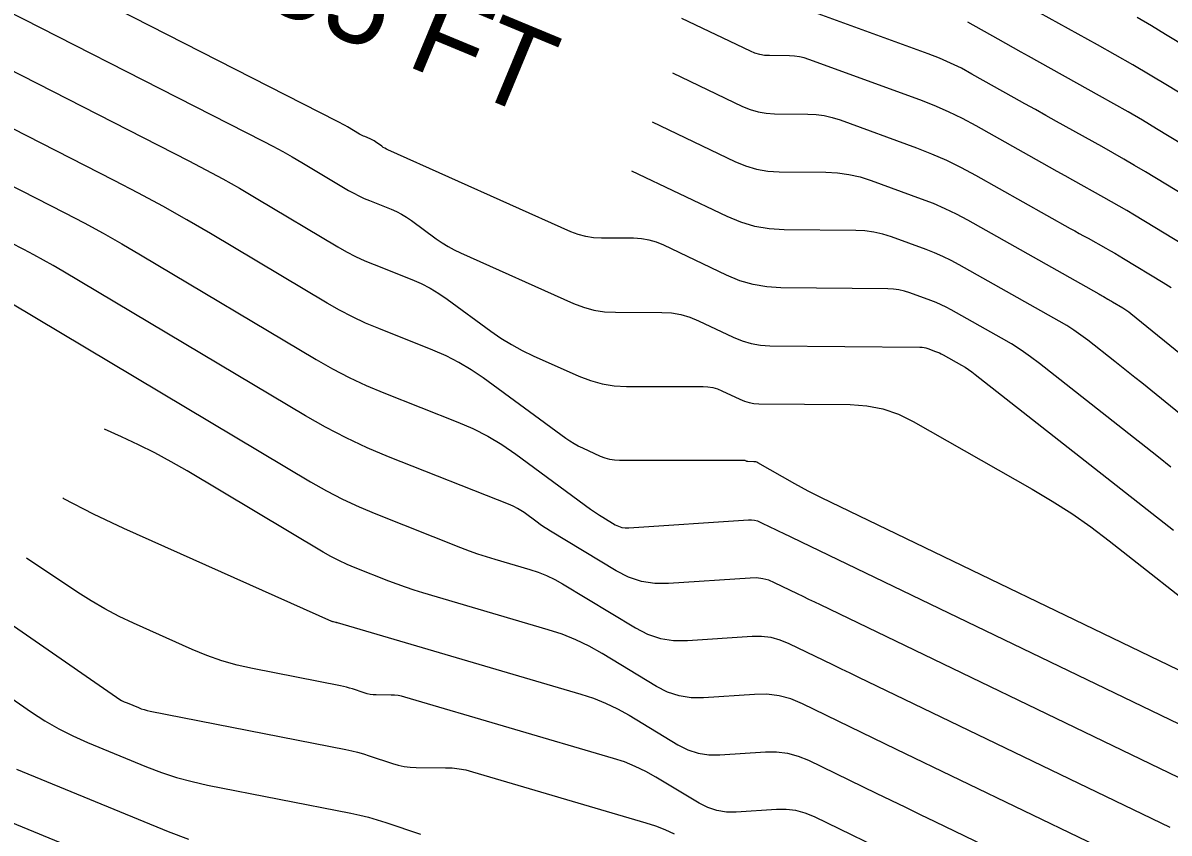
# Model space of a CAD drawing. Extents: x 1354696 to 1366163, y 660729 to 670380.
# Drawn here: x 1361389.9 to 1361471.3, y 664898.2 to 664955.7 of the extents above; entities that cross this region are included whole.
import ezdxf

# ---------------------------------------------------------------- set-up
doc = ezdxf.new("R2010")
doc.units = 0
doc.layers.add('R_Contour Annot', color=7, linetype='Continuous')
doc.layers.add('R_Contours', color=7, linetype='Continuous')

msp = doc.modelspace()

# ---------------------------------------------------------------- linework, layer by layer
at = {"layer": 'R_Contours'}
for points in [[(1361471.434, 664924.187), (1361470.554, 664924.892), (1361469.671, 664925.594), (1361468.786, 664926.293), (1361462.121, 664931.534), (1361461.471, 664932.025), (1361460.804, 664932.491), (1361460.119, 664932.93), (1361459.416, 664933.343), (1361455.846, 664935.354), (1361455.494, 664935.543), (1361455.137, 664935.716), (1361454.772, 664935.875), (1361454.401, 664936.02), (1361452.902, 664936.568), (1361452.524, 664936.688), (1361452.14, 664936.775), (1361451.75, 664936.829), (1361451.355, 664936.849), (1361443.757, 664936.916), (1361442.756, 664936.979), (1361441.781, 664937.149), (1361440.83, 664937.425), (1361439.905, 664937.809), (1361435.448, 664939.942), (1361434.929, 664940.156), (1361434.396, 664940.31), (1361433.849, 664940.402), (1361433.288, 664940.433), (1361431.018, 664940.436), (1361430.456, 664940.466), (1361429.907, 664940.553), (1361429.37, 664940.698), (1361428.846, 664940.901), (1361415.861, 664946.71), (1361415.745, 664946.765), (1361415.633, 664946.826), (1361415.525, 664946.894), (1361415.419, 664946.967), (1361414.969, 664947.297), (1361414.882, 664947.357), (1361414.792, 664947.41), (1361414.699, 664947.458), (1361414.603, 664947.5), (1361414.211, 664947.655), (1361414.114, 664947.696), (1361414.019, 664947.74), (1361413.925, 664947.789), (1361413.834, 664947.841), (1361412.987, 664948.346), (1361412.814, 664948.447), (1361412.641, 664948.545), (1361412.465, 664948.64), (1361412.288, 664948.732), (1361383.247, 664963.552)], [(1361383.855, 664959.147), (1361407.002, 664947.335), (1361407.697, 664946.973), (1361408.385, 664946.6), (1361409.067, 664946.216), (1361409.743, 664945.821), (1361413.068, 664943.838), (1361413.426, 664943.634), (1361413.793, 664943.444), (1361414.166, 664943.27), (1361414.547, 664943.11), (1361416.084, 664942.5), (1361416.463, 664942.336), (1361416.828, 664942.149), (1361417.18, 664941.939), (1361417.52, 664941.706), (1361419.289, 664940.408), (1361419.702, 664940.121), (1361420.128, 664939.858), (1361420.567, 664939.618), (1361421.02, 664939.401), (1361429.032, 664935.816), (1361429.751, 664935.538), (1361430.487, 664935.339), (1361431.24, 664935.219), (1361432.01, 664935.179), (1361435.314, 664935.175), (1361435.988, 664935.138), (1361436.646, 664935.027), (1361437.287, 664934.842), (1361437.911, 664934.584), (1361440.375, 664933.405), (1361440.999, 664933.146), (1361441.64, 664932.96), (1361442.298, 664932.845), (1361442.972, 664932.803), (1361453.63, 664932.709), (1361453.775, 664932.701), (1361453.917, 664932.682), (1361454.057, 664932.65), (1361454.195, 664932.606), (1361454.742, 664932.406), (1361454.877, 664932.353), (1361455.01, 664932.295), (1361455.141, 664932.232), (1361455.269, 664932.163), (1361456.572, 664931.429), (1361456.828, 664931.278), (1361457.078, 664931.118), (1361457.322, 664930.948), (1361457.559, 664930.769), (1361471.629, 664919.705)], [(1361477.944, 664947.198), (1361471.203, 664951.29), (1361469.973, 664952.028), (1361468.735, 664952.755), (1361467.49, 664953.47), (1361466.238, 664954.173), (1361459.362, 664957.989)], [(1361479.073, 664939.423), (1361469.642, 664945.147), (1361468.871, 664945.61), (1361468.097, 664946.065), (1361467.317, 664946.512), (1361466.534, 664946.952), (1361463.322, 664948.734), (1361462.571, 664949.152), (1361461.82, 664949.571), (1361461.07, 664949.991), (1361460.32, 664950.413), (1361457.323, 664952.1), (1361456.567, 664952.506), (1361455.796, 664952.881), (1361455.01, 664953.223), (1361454.21, 664953.535), (1361443.532, 664957.44)], [(1361474.521, 664938.641), (1361468.861, 664942.076), (1361468.321, 664942.4), (1361467.778, 664942.719), (1361467.231, 664943.033), (1361466.681, 664943.342), (1361464.477, 664944.565), (1361463.926, 664944.871), (1361463.375, 664945.179), (1361462.825, 664945.487), (1361462.276, 664945.795), (1361457.611, 664948.422), (1361456.641, 664948.943), (1361455.652, 664949.423), (1361454.645, 664949.863), (1361453.619, 664950.262), (1361445.745, 664953.142), (1361445.409, 664953.249), (1361445.066, 664953.327), (1361444.719, 664953.374), (1361444.366, 664953.392), (1361442.943, 664953.405), (1361442.591, 664953.427), (1361442.249, 664953.486), (1361441.915, 664953.584), (1361441.59, 664953.718), (1361436.717, 664956.05)], [(1361475.884, 664951.994), (1361471.067, 664954.917), (1361470.066, 664955.518), (1361469.059, 664956.11)], [(1361480.004, 664942.403), (1361470.423, 664948.218), (1361469.422, 664948.819), (1361468.416, 664949.41), (1361467.404, 664949.991), (1361466.386, 664950.562), (1361461.342, 664953.362), (1361460.802, 664953.661), (1361460.263, 664953.962), (1361459.725, 664954.264), (1361459.187, 664954.566), (1361457.035, 664955.778)], [(1361384.464, 664954.742), (1361401.717, 664945.938), (1361402.928, 664945.307), (1361404.129, 664944.656), (1361405.319, 664943.986), (1361406.499, 664943.296), (1361412.301, 664939.835), (1361412.928, 664939.479), (1361413.566, 664939.148), (1361414.218, 664938.843), (1361414.883, 664938.564), (1361417.566, 664937.501), (1361418.226, 664937.215), (1361418.863, 664936.888), (1361419.479, 664936.522), (1361420.072, 664936.115), (1361423.158, 664933.849), (1361423.878, 664933.349), (1361424.622, 664932.89), (1361425.389, 664932.47), (1361426.179, 664932.091), (1361429.412, 664930.645), (1361430.228, 664930.33), (1361431.063, 664930.104), (1361431.917, 664929.968), (1361432.791, 664929.922), (1361438.229, 664929.916), (1361438.577, 664929.896), (1361438.917, 664929.839), (1361439.249, 664929.744), (1361439.571, 664929.61), (1361440.845, 664929.001), (1361441.167, 664928.867), (1361441.499, 664928.771), (1361441.839, 664928.711), (1361442.187, 664928.69), (1361448.674, 664928.632), (1361449.853, 664928.549), (1361450.993, 664928.32), (1361452.094, 664927.945), (1361453.155, 664927.425), (1361461.606, 664922.613), (1361463.021, 664921.773), (1361464.402, 664920.881), (1361465.748, 664919.938), (1361467.061, 664918.945), (1361474.473, 664913.117)], [(1361436.068, 664952.183), (1361441.037, 664949.804), (1361441.579, 664949.579), (1361442.135, 664949.417), (1361442.706, 664949.318), (1361443.291, 664949.282), (1361445.661, 664949.261), (1361446.249, 664949.231), (1361446.828, 664949.151), (1361447.398, 664949.022), (1361447.959, 664948.843), (1361453.378, 664946.861), (1361454.456, 664946.441), (1361455.516, 664945.979), (1361456.555, 664945.474), (1361457.575, 664944.927), (1361464.3, 664941.14), (1361464.615, 664940.963), (1361464.931, 664940.786), (1361465.247, 664940.61), (1361465.563, 664940.434), (1361466.829, 664939.731), (1361467.145, 664939.554), (1361467.458, 664939.374), (1361467.77, 664939.191), (1361468.081, 664939.005), (1361470.889, 664937.3), (1361471.454, 664936.944)], [(1361475.287, 664908.189), (1361446.631, 664922.008), (1361446.155, 664922.243), (1361445.683, 664922.485), (1361445.215, 664922.736), (1361444.752, 664922.995), (1361442.119, 664924.494), (1361442.05, 664924.528), (1361441.978, 664924.552), (1361441.903, 664924.567), (1361441.826, 664924.573), (1361441.403, 664924.576), (1361441.38, 664924.578), (1361441.358, 664924.582), (1361441.336, 664924.588), (1361441.315, 664924.597), (1361441.232, 664924.636), (1361441.211, 664924.645), (1361441.189, 664924.651), (1361441.167, 664924.655), (1361441.144, 664924.656), (1361432.293, 664924.667), (1361431.948, 664924.685), (1361431.611, 664924.738), (1361431.281, 664924.827), (1361430.959, 664924.952), (1361429.686, 664925.522), (1361429.372, 664925.672), (1361429.068, 664925.838), (1361428.773, 664926.021), (1361428.487, 664926.219), (1361422.623, 664930.523), (1361421.777, 664931.104), (1361420.899, 664931.627), (1361419.989, 664932.093), (1361419.048, 664932.501), (1361415.219, 664934.019), (1361414.27, 664934.417), (1361413.34, 664934.852), (1361412.429, 664935.324), (1361411.535, 664935.833), (1361403.255, 664940.77), (1361401.572, 664941.755), (1361399.874, 664942.712), (1361398.16, 664943.64), (1361396.431, 664944.541), (1361385.073, 664950.336)], [(1361434.621, 664948.696), (1361440.485, 664945.889), (1361441.244, 664945.575), (1361442.022, 664945.348), (1361442.821, 664945.209), (1361443.64, 664945.158), (1361446.956, 664945.129), (1361447.779, 664945.087), (1361448.59, 664944.975), (1361449.387, 664944.795), (1361450.172, 664944.544), (1361453.719, 664943.247), (1361454.562, 664942.919), (1361455.389, 664942.558), (1361456.202, 664942.164), (1361456.998, 664941.736), (1361466.324, 664936.485), (1361466.405, 664936.439), (1361466.487, 664936.393), (1361466.568, 664936.348), (1361466.65, 664936.303), (1361466.977, 664936.121), (1361467.058, 664936.075), (1361467.139, 664936.029), (1361467.22, 664935.982), (1361467.3, 664935.933), (1361468.025, 664935.493), (1361468.171, 664935.401), (1361468.314, 664935.305), (1361468.453, 664935.203), (1361468.588, 664935.097), (1361477.551, 664927.833)], [(1361385.682, 664945.931), (1361392.921, 664942.237), (1361394.284, 664941.528), (1361395.634, 664940.796), (1361396.972, 664940.042), (1361398.298, 664939.266), (1361410.769, 664931.83), (1361411.93, 664931.169), (1361413.114, 664930.555), (1361414.323, 664929.99), (1361415.555, 664929.473), (1361420.813, 664927.389), (1361421.897, 664926.919), (1361422.944, 664926.383), (1361423.955, 664925.781), (1361424.928, 664925.113), (1361430.244, 664921.211), (1361430.455, 664921.06), (1361430.668, 664920.914), (1361430.885, 664920.772), (1361431.106, 664920.636), (1361431.993, 664920.099), (1361432.219, 664919.984), (1361432.455, 664919.906), (1361432.699, 664919.867), (1361432.953, 664919.866), (1361441.462, 664920.445), (1361441.677, 664920.446), (1361441.887, 664920.42), (1361442.091, 664920.366), (1361442.29, 664920.284), (1361443.076, 664919.902), (1361443.272, 664919.807), (1361443.469, 664919.712), (1361443.665, 664919.616), (1361443.862, 664919.522), (1361473.979, 664904.998)], [(1361476.514, 664924.373), (1361469.369, 664930.164), (1361468.895, 664930.547), (1361468.419, 664930.928), (1361467.941, 664931.308), (1361467.463, 664931.686), (1361465.545, 664933.194), (1361465.059, 664933.561), (1361464.56, 664933.909), (1361464.048, 664934.238), (1361463.523, 664934.547), (1361456.422, 664938.545), (1361455.848, 664938.853), (1361455.263, 664939.137), (1361454.667, 664939.397), (1361454.06, 664939.633), (1361451.609, 664940.53), (1361450.991, 664940.727), (1361450.364, 664940.869), (1361449.726, 664940.957), (1361449.079, 664940.99), (1361443.988, 664941.035), (1361442.935, 664941.101), (1361441.909, 664941.279), (1361440.908, 664941.57), (1361439.933, 664941.974), (1361433.174, 664945.209)], [(1361472.671, 664901.807), (1361446.565, 664914.396), (1361446.157, 664914.593), (1361445.749, 664914.79), (1361445.342, 664914.988), (1361444.934, 664915.186), (1361443.304, 664915.978), (1361442.891, 664916.147), (1361442.467, 664916.26), (1361442.031, 664916.315), (1361441.585, 664916.312), (1361435.787, 664915.918), (1361434.802, 664915.923), (1361433.853, 664916.075), (1361432.94, 664916.375), (1361432.062, 664916.822), (1361427.391, 664919.649), (1361427.15, 664919.799), (1361426.912, 664919.954), (1361426.677, 664920.114), (1361426.447, 664920.28), (1361425.53, 664920.953), (1361425.297, 664921.113), (1361425.054, 664921.257), (1361424.803, 664921.386), (1361424.544, 664921.498), (1361415.89, 664924.928), (1361414.375, 664925.564), (1361412.888, 664926.259), (1361411.431, 664927.014), (1361410.002, 664927.827), (1361392.767, 664938.105), (1361392.087, 664938.503), (1361391.4, 664938.89), (1361390.707, 664939.266), (1361390.007, 664939.63), (1361386.291, 664941.526)], [(1361387.237, 664936.943), (1361410.37, 664923.148), (1361411.493, 664922.509), (1361412.639, 664921.916), (1361413.807, 664921.369), (1361414.999, 664920.869), (1361421.021, 664918.482), (1361421.621, 664918.252), (1361422.227, 664918.036), (1361422.837, 664917.833), (1361423.453, 664917.645), (1361425.923, 664916.918), (1361426.532, 664916.718), (1361427.125, 664916.479), (1361427.701, 664916.203), (1361428.26, 664915.888), (1361433.422, 664912.764), (1361434.292, 664912.321), (1361435.198, 664912.024), (1361436.139, 664911.872), (1361437.115, 664911.867), (1361441.708, 664912.18), (1361442.386, 664912.183), (1361443.047, 664912.1), (1361443.691, 664911.929), (1361444.318, 664911.672), (1361446.792, 664910.469), (1361447.411, 664910.169), (1361448.03, 664909.869), (1361448.649, 664909.57), (1361449.269, 664909.271), (1361471.362, 664898.616)], [(1361470.054, 664895.425), (1361451.972, 664904.145), (1361451.141, 664904.546), (1361450.311, 664904.948), (1361449.48, 664905.35), (1361448.651, 664905.753), (1361445.294, 664907.384), (1361444.472, 664907.721), (1361443.627, 664907.945), (1361442.761, 664908.054), (1361441.872, 664908.05), (1361438.272, 664907.805), (1361437.388, 664907.81), (1361436.536, 664907.947), (1361435.717, 664908.216), (1361434.929, 664908.617), (1361431.062, 664910.957), (1361430.147, 664911.472), (1361429.204, 664911.924), (1361428.234, 664912.315), (1361427.237, 664912.643), (1361418.326, 664915.263), (1361417.717, 664915.45), (1361417.111, 664915.651), (1361416.511, 664915.865), (1361415.915, 664916.093), (1361413.542, 664917.034), (1361412.955, 664917.281), (1361412.379, 664917.55), (1361411.814, 664917.843), (1361411.26, 664918.158), (1361401.603, 664923.916), (1361400.467, 664924.572), (1361399.312, 664925.193), (1361398.139, 664925.78), (1361396.949, 664926.333), (1361395.733, 664926.876)], [(1361392.78, 664921.995), (1361392.836, 664921.963), (1361394.93, 664920.863), (1361397.073, 664919.851), (1361411.856, 664913.249), (1361411.884, 664913.237), (1361411.912, 664913.227), (1361411.941, 664913.219), (1361411.97, 664913.213), (1361412.135, 664913.18), (1361412.141, 664913.179), (1361412.147, 664913.178), (1361412.152, 664913.176), (1361412.158, 664913.174), (1361412.18, 664913.167), (1361412.185, 664913.165), (1361412.191, 664913.164), (1361412.197, 664913.163), (1361412.202, 664913.163), (1361412.23, 664913.163), (1361412.237, 664913.163), (1361412.243, 664913.162), (1361412.25, 664913.161), (1361412.256, 664913.159), (1361429.549, 664908.074), (1361430.442, 664907.78), (1361431.311, 664907.431), (1361432.155, 664907.025), (1361432.974, 664906.565), (1361436.436, 664904.469), (1361437.141, 664904.11), (1361437.875, 664903.87), (1361438.638, 664903.747), (1361439.429, 664903.743), (1361442.652, 664903.962), (1361443.448, 664903.966), (1361444.224, 664903.868), (1361444.98, 664903.668), (1361445.716, 664903.366), (1361450.509, 664901.037), (1361451.55, 664900.531), (1361452.591, 664900.027), (1361453.633, 664899.523), (1361454.675, 664899.02), (1361468.746, 664892.234)], [(1361379.234, 664919.859), (1361396.582, 664907.849), (1361396.763, 664907.731), (1361396.95, 664907.623), (1361397.142, 664907.525), (1361397.339, 664907.437), (1361398.141, 664907.108), (1361398.343, 664907.03), (1361398.548, 664906.963), (1361398.756, 664906.906), (1361398.967, 664906.859), (1361412.863, 664904.132), (1361413.285, 664904.042), (1361413.705, 664903.938), (1361414.12, 664903.821), (1361414.532, 664903.69), (1361416.173, 664903.138), (1361416.586, 664903.017), (1361417.004, 664902.929), (1361417.429, 664902.876), (1361417.858, 664902.856), (1361419.937, 664902.841), (1361420.425, 664902.821), (1361420.908, 664902.767), (1361421.386, 664902.679), (1361421.859, 664902.558), (1361434.175, 664898.936), (1361434.859, 664898.711), (1361435.524, 664898.443), (1361436.171, 664898.133)], [(1361452.367, 664896.32), (1361446.137, 664899.348), (1361445.487, 664899.615), (1361444.82, 664899.791), (1361444.134, 664899.878), (1361443.432, 664899.874), (1361440.586, 664899.681), (1361439.887, 664899.684), (1361439.214, 664899.793), (1361438.566, 664900.005), (1361437.943, 664900.322), (1361434.886, 664902.172), (1361434.163, 664902.579), (1361433.418, 664902.937), (1361432.651, 664903.246), (1361431.862, 664903.505), (1361417.058, 664907.858), (1361416.818, 664907.92), (1361416.576, 664907.964), (1361416.331, 664907.992), (1361416.083, 664908.002), (1361415.03, 664908.009), (1361414.813, 664908.02), (1361414.598, 664908.047), (1361414.385, 664908.091), (1361414.176, 664908.152), (1361413.345, 664908.432), (1361413.136, 664908.498), (1361412.926, 664908.558), (1361412.713, 664908.611), (1361412.499, 664908.656), (1361406.253, 664909.882), (1361405.15, 664910.131), (1361404.066, 664910.441), (1361403.002, 664910.812), (1361401.957, 664911.244), (1361397.799, 664913.101), (1361396.772, 664913.585), (1361395.769, 664914.112), (1361394.789, 664914.681), (1361393.833, 664915.293), (1361390.196, 664917.727)], [(1361382.797, 664912.164), (1361390.557, 664906.791), (1361391.506, 664906.171), (1361392.483, 664905.605), (1361393.49, 664905.093), (1361394.525, 664904.634), (1361398.726, 664902.906), (1361399.784, 664902.5), (1361400.859, 664902.148), (1361401.949, 664901.85), (1361403.055, 664901.604), (1361413.226, 664899.608), (1361413.858, 664899.473), (1361414.484, 664899.318), (1361415.104, 664899.143), (1361415.719, 664898.947), (1361418.169, 664898.123)], [(1361389.488, 664902.745), (1361400.245, 664898.32), (1361401.689, 664897.767)], [(1361402.884, 664893.273), (1361385.695, 664900.344)]]:
    msp.add_lwpolyline(points, dxfattribs=at)

# ---------------------------------------------------------------- texts
at = {"layer": 'R_Contour Annot'}
msp.add_text('755 FT', height=6, rotation=337.46782, dxfattribs=at).set_placement((1361402.598, 664958.734))

doc.saveas('drawing.dxf')
